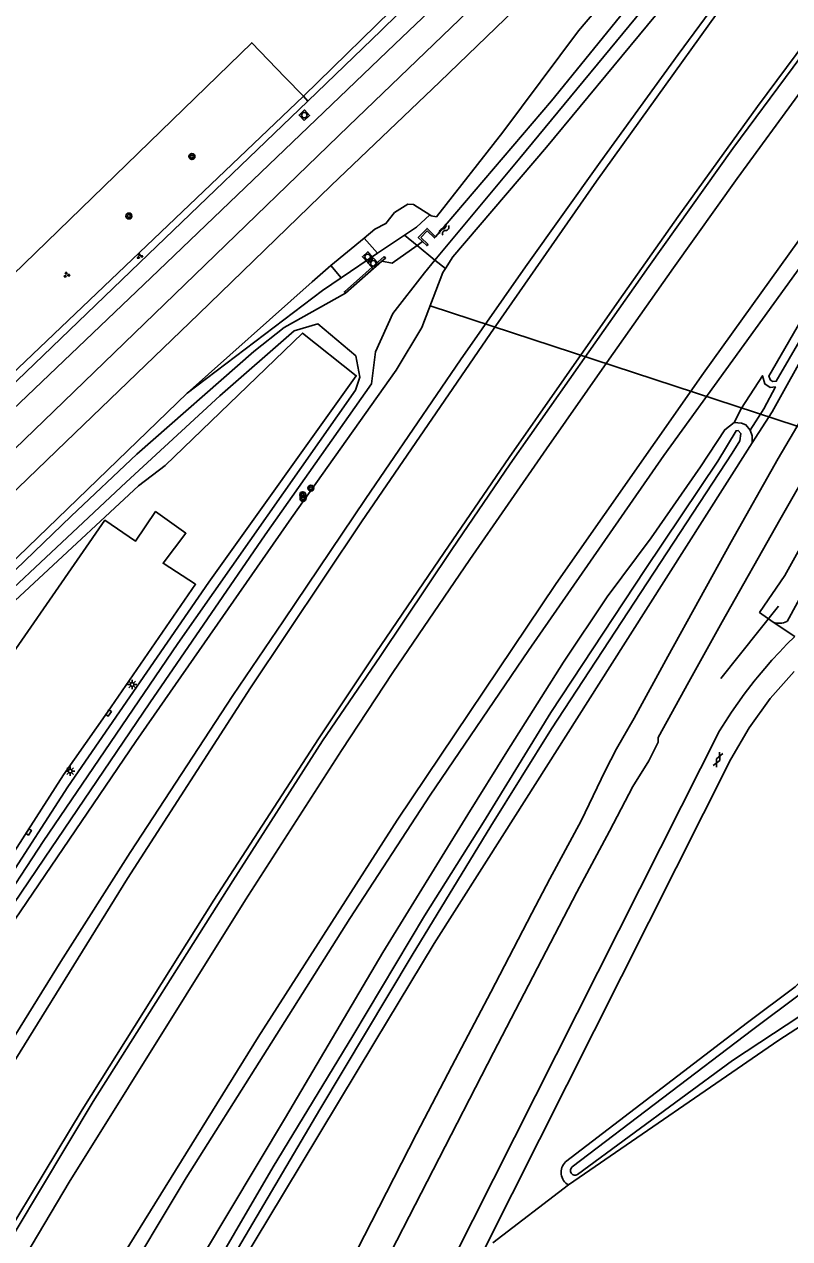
# Model space of a CAD drawing. Extents: x 137999 to 141000, y 397500 to 400501.
# Drawn here: x 138343.7 to 138446.7, y 398733.9 to 398897.3 of the extents above; entities that cross this region are included whole.
import ezdxf

# ---------------------------------------------------------------- set-up
doc = ezdxf.new("R2010")
doc.units = 0
for name, color, linetype in [('gg-afsc-erfafscheiding', 7, 'Continuous'), ('gg-knt-BGT kruinlijn', 7, 'Continuous'), ('gg-knt-bronhoudergrens', 7, 'Continuous'), ('gg-knt-verharding', 7, 'Continuous'), ('gg-kntw-bovenkant insteek waterloop', 7, 'Continuous'), ('gg-kwrk-duiker nz buis', 7, 'Continuous'), ('gg-kwrk-uitstroombak niveau min 01', 7, 'Continuous'), ('gt-grn-groengrens', 7, 'Continuous'), ('gt-symb-boom', 7, 'Continuous'), ('gt-symb-gesloten verharding', 7, 'Continuous'), ('gt-symb-groenvak', 7, 'Continuous'), ('gt-symb-kolk', 7, 'Continuous'), ('gt-symb-lichtmast', 7, 'Continuous'), ('gt-symb-rioolschacht', 7, 'Continuous'), ('gt-symb-watersymbool', 7, 'Continuous'), ('gx-grn-maaiveld', 7, 'Continuous')]:
    doc.layers.add(name, color=color, linetype=linetype)

# ---------------------------------------------------------------- blocks, each defined once
blk = doc.blocks.new('gt0-GESVH1')
at = {"layer": 'gt-symb-gesloten verharding'}
for p, q in [((-0.99, -0.26), (0.01, 0.24)), ((0.01, -0.26), (-0.99, 0.24)), ((0.01, 0.24), (1.01, -0.26)), ((1.01, 0.24), (0.01, -0.26))]:
    blk.add_line(p, q, dxfattribs=at)
blk = doc.blocks.new('gt0-GRVAK')
at = {"layer": 'gt-symb-groenvak'}
for p, q in [((-0.11, 0.19), (-0.23, 0.24)), ((-0.18, 0.15), (0.09, 0.15)), ((-0.09, 0.21), (-0.16, 0.32)), ((-0.05, 0.21), (-0.05, 0.39)), ((0, 0.21), (0.06, 0.32)), ((0.02, 0.19), (0.13, 0.24)), ((0.26, -0.05), (0.2, 0.06)), ((0.31, -0.05), (0.31, 0.13)), ((0.35, -0.05), (0.41, 0.06)), ((-0.24, -0.23), (-0.36, -0.18)), ((-0.32, -0.26), (-0.05, -0.26)), ((-0.23, -0.21), (-0.29, -0.09)), ((-0.18, -0.2), (-0.18, -0.02)), ((-0.14, -0.21), (-0.07, -0.09)), ((-0.12, -0.23), (0, -0.18)), ((0.24, -0.07), (0.12, -0.02)), ((0.17, -0.11), (0.44, -0.11)), ((0.37, -0.07), (0.49, -0.02))]:
    blk.add_line(p, q, dxfattribs=at)
blk = doc.blocks.new('gt0-BOOM')
at = {"layer": 'gt-symb-boom'}
for radius in [0.4, 0.2]:
    blk.add_circle((0, 0), radius, dxfattribs=at)
blk = doc.blocks.new('gt0-RS')
at = {"layer": 'gt-symb-rioolschacht'}
blk.add_lwpolyline([(-0.5, -0.5), (0.5, -0.5), (0.5, 0.5), (-0.5, 0.5)], close=True, dxfattribs=at)
blk.add_circle((0, 0), 0.375, dxfattribs=at)
blk = doc.blocks.new('gt0-WA')
at = {"layer": 'gt-symb-watersymbool'}
for centre, start, end in [((-0.32, 0.02), 28.0725, 151.9275), ((0.43, 0.42), 208.0725, 331.9275), ((-0.32, -0.43), 28.0725, 151.9275), ((0.43, -0.03), 208.0725, 331.9275)]:
    blk.add_arc(centre, 0.425, start, end, dxfattribs=at)
blk = doc.blocks.new('gt0-KOLK')
at = {"layer": 'gt-symb-kolk'}
blk.add_lwpolyline([(0, 0), (0.37, 0), (0.37, 0.4), (-0.38, 0.4), (-0.38, 0), (0, 0)], dxfattribs=at)
blk = doc.blocks.new('gt0-LMAST')
at = {"layer": 'gt-symb-lichtmast'}
for p, q in [((-0.18, 0.17), (-0.45, 0.44)), ((0, 0.25), (0, 0.62)), ((0.17, 0.17), (0.44, 0.44)), ((-0.25, 0), (-0.63, 0)), ((-0.18, -0.18), (-0.45, -0.45)), ((0, -0.25), (0, -0.63)), ((0.44, -0.45), (0.17, -0.18)), ((0.25, 0), (0.62, 0))]:
    blk.add_line(p, q, dxfattribs=at)
blk.add_circle((0, 0), 0.25, dxfattribs=at)

msp = doc.modelspace()

# ---------------------------------------------------------------- linework, layer by layer
at = {"layer": 'gg-afsc-erfafscheiding'}
for p, q in [((138411.26, 398916.91), (138381.29, 398887.62)), ((138381.29, 398887.62), (138378.79, 398890.21))]:
    msp.add_line(p, q, dxfattribs=at)
msp.add_lwpolyline([(138378.79, 398890.21), (138374.35, 398894.82), (138332.98, 398854.67)], dxfattribs=at)
at = {"layer": 'gg-knt-BGT kruinlijn'}
for p, q in [((138431.71, 398893.26), (138441.84, 398907.05)), ((138421.21, 398878.76), (138431.71, 398893.26)), ((138411.17, 398864.67), (138421.21, 398878.76)), ((138402.45, 398852.17), (138411.17, 398864.67)), ((138389.68, 398833.52), (138402.45, 398852.17)), ((138378.62, 398817.06), (138389.68, 398833.52)), ((138371.8, 398807.03), (138378.62, 398817.06)), ((138358, 398785.89), (138371.8, 398807.03)), ((138348.65, 398771.23), (138358, 398785.89)), ((138339.69, 398756.8), (138348.65, 398771.23))]:
    msp.add_line(p, q, dxfattribs=at)
at = {"layer": 'gg-knt-bronhoudergrens'}
for p, q in [((138389.47, 398868.55), (138384.97, 398864.85)), ((138447.41, 398814.95), (138444.52, 398816.88))]:
    msp.add_line(p, q, dxfattribs=at)
for points in [[(138398.3, 398871.68), (138396.09, 398873.05), (138395.34, 398873.11), (138393.57, 398871.98), (138392.41, 398870.49), (138390.92, 398869.74), (138389.47, 398868.55)], [(138365.64, 398847.7), (138382.47, 398862.65), (138384.97, 398864.85)]]:
    msp.add_lwpolyline(points, dxfattribs=at)
at = {"layer": 'gg-knt-verharding'}
for p, q in [((138389.47, 398868.55), (138391.27, 398866.51)), ((138384.97, 398864.85), (138386.4, 398863.22))]:
    msp.add_line(p, q, dxfattribs=at)
for points in [[(138411.57, 398915.95), (138391.77, 398896.47), (138381.9, 398886.99)], [(138381.9, 398886.99), (138360.4, 398866.35), (138340.37, 398847.11)], [(138294.91, 398712.14), (138309.82, 398737.4), (138322.02, 398754.46), (138333.13, 398771.61), (138349.03, 398796.35), (138354.92, 398804.77), (138366.8, 398821.99), (138362.41, 398824.8), (138365.5, 398828.83), (138361.4, 398831.75), (138358.7, 398827.76), (138354.59, 398830.6), (138336.71, 398804.86), (138309.38, 398762.58), (138313.51, 398759.89), (138312.81, 398758.79), (138293.41, 398771.27), (138265.17, 398744.62)]]:
    msp.add_lwpolyline(points, dxfattribs=at)
at = {"layer": 'gg-kntw-bovenkant insteek waterloop'}
for p, q in [((138398.3, 398871.68), (138396.52, 398870.04)), ((138391.27, 398866.51), (138386.4, 398863.22)), ((138386.4, 398863.22), (138383.87, 398861.51)), ((138365.64, 398847.7), (138383.87, 398861.51))]:
    msp.add_line(p, q, dxfattribs=at)
for points in [[(138399.2, 398871.42), (138398.49, 398871.56), (138398.3, 398871.68)], [(138359.1, 398835.24), (138362.68, 398837.97), (138381.18, 398855.78), (138388.4, 398850.03), (138368.58, 398822.26)], [(138260.79, 398746.13), (138261.46, 398746.92), (138275.1, 398760.78), (138290.47, 398775.75), (138324.51, 398808.14), (138340.12, 398823.08), (138365.64, 398847.7)], [(138444.52, 398816.88), (138442.67, 398818.18), (138446.06, 398823.16), (138453.6, 398836.7)], [(138298.71, 398777.46), (138332.25, 398810.3), (138359.1, 398835.24)], [(138456.41, 398835.69), (138455.87, 398834.38), (138446.37, 398816.98)], [(138289.97, 398700.16), (138299.22, 398716.7), (138349.58, 398794.74), (138368.58, 398822.26)]]:
    msp.add_lwpolyline(points, dxfattribs=at)
msp.add_arc((138445.32, 398818.92), 2.2, 248.3692, 298.2512, dxfattribs=at)
at = {"layer": 'gg-kwrk-duiker nz buis'}
for p, q in [((138398.36, 398859.43), (138468.99, 398836.26)), ((138437.46, 398809.32), (138445.22, 398819.03))]:
    msp.add_line(p, q, dxfattribs=at)
at = {"layer": 'gg-kwrk-uitstroombak niveau min 01'}
msp.add_line((138391.87, 398865.44), (138386.97, 398861.13), dxfattribs=at)
for points in [[(138399.09, 398868.74), (138397.95, 398869.85), (138396.76, 398868.64), (138397.33, 398868.08)], [(138397.1, 398868.65), (138397.95, 398869.52), (138398.92, 398868.57), (138399.09, 398868.74)], [(138397.33, 398868.08), (138397.9, 398867.53), (138398.07, 398867.7), (138397.1, 398868.65)], [(138386.97, 398861.13), (138386.81, 398861.32), (138392.18, 398866.05)], [(138392.18, 398866.05), (138392.35, 398865.86), (138391.87, 398865.44)]]:
    msp.add_lwpolyline(points, dxfattribs=at)
at = {"layer": 'gt-grn-groengrens'}
for q in [(138339.6, 398847.9), (138381.9, 398886.99)]:
    msp.add_line((138381.29, 398887.62), q, dxfattribs=at)
at = {"layer": 'gx-grn-maaiveld'}
for p, q in [((138394.88, 398868.93), (138396.52, 398870.04)), ((138394.88, 398868.93), (138391.27, 398866.51)), ((138396.59, 398867.55), (138394.88, 398868.93)), ((138396.59, 398867.55), (138397.33, 398868.08)), ((138396.59, 398867.55), (138399, 398865.59)), ((138400.42, 398864.45), (138399, 398865.59)), ((138405.7, 398732.67), (138438.82, 398798.45)), ((138406.77, 398733.37), (138416.97, 398741.16))]:
    msp.add_line(p, q, dxfattribs=at)
for points in [[(138334.53, 398832.59), (138347.74, 398845.28), (138366.67, 398863.62), (138387.38, 398883.59), (138411.49, 398906.85), (138423.77, 398918.74), (138452.89, 398946.11), (138471.75, 398963.02), (138484.51, 398974.61), (138495.45, 398984.77)], [(138499.41, 398982.66), (138489.92, 398973.85), (138478.64, 398963.66), (138469.4, 398955.25), (138460.33, 398947.22), (138453.63, 398941.07), (138444.67, 398932.82), (138432.98, 398921.77), (138417.26, 398906.59), (138399.64, 398889.59), (138385.05, 398875.64), (138367.17, 398858.32), (138349.33, 398841.16), (138333.87, 398826.24), (138316.88, 398810.07), (138304.82, 398798.46), (138292.22, 398786.3), (138279.23, 398773.8), (138267.43, 398762.44), (138257.96, 398753.35), (138247.34, 398743.36), (138238.39, 398734.96), (138228.54, 398725.85), (138219.7, 398717.86)], [(138501.93, 398981.31), (138473.35, 398946.25), (138454.53, 398922.28), (138436.97, 398898.82), (138420.73, 398876.2), (138406.46, 398855.7), (138389.11, 398830.38), (138374.16, 398808.03), (138357.61, 398782.41), (138337.09, 398749.31), (138322.84, 398725.57), (138306.14, 398696.86), (138294.74, 398676.9)], [(138511.96, 398975.93), (138501.93, 398963.57), (138488.51, 398946.76), (138477.26, 398932.48), (138465.23, 398916.8), (138454.1, 398902.02), (138442.39, 398886.25), (138431.73, 398871.47), (138423.79, 398860.21), (138409, 398839.04), (138400.22, 398826.26), (138391.06, 398812.74), (138383.32, 398801.2), (138369.25, 398779.46), (138351.53, 398751.27), (138335.99, 398725.63), (138320.07, 398698.46), (138305.76, 398673.14), (138304.77, 398671.25)], [(138305.51, 398670.84), (138318.83, 398694.74), (138335.5, 398723.24), (138353.01, 398752.39), (138371.79, 398782.1), (138383.87, 398800.92), (138391.62, 398812.28), (138401.25, 398826.65), (138409.13, 398838.16), (138419.71, 398853.23), (138427.79, 398864.74), (138439.06, 398880.6), (138447.18, 398891.55), (138456.66, 398904.44), (138465.19, 398915.76), (138474.86, 398928.37), (138485.07, 398941.42), (138495.05, 398953.91), (138502.76, 398963.65), (138512.45, 398975.67)], [(138515.33, 398974.12), (138508.14, 398965.28), (138499.1, 398954.3), (138490.91, 398943.97), (138482.68, 398933.64), (138474.18, 398922.64), (138466.42, 398912.51), (138457.95, 398901.32), (138448.31, 398888.42), (138439.64, 398876.56), (138431.08, 398864.56), (138422.11, 398851.79), (138414.01, 398840.2), (138403.68, 398825.33), (138393.35, 398810.12), (138386.42, 398799.63), (138373.52, 398779.54), (138349.79, 398741.53), (138323.85, 398697.93), (138308.01, 398669.51)], [(138510.93, 398938.07), (138503.76, 398927.52), (138497.3, 398917.73), (138491.67, 398908.92), (138485.99, 398899.71), (138478.97, 398888.11), (138471.93, 398876.34), (138464.28, 398863.27), (138454.82, 398847.09), (138445.4, 398830.65), (138437.66, 398816.93), (138433.16, 398808.86)], [(138443.1, 398925.1), (138442.36, 398924.11), (138436.22, 398916.83), (138428.46, 398908.35), (138418.32, 398896.43), (138408.12, 398882.82), (138399.2, 398871.42)], [(138399, 398865.59), (138410.4, 398879.31), (138429.39, 398902.32), (138443.6, 398920.54)], [(138399.09, 398868.74), (138414.7, 398887), (138431.42, 398907.63), (138442.6, 398921.32)], [(138446.37, 398921.18), (138436.66, 398908.2), (138414.02, 398880.8), (138401.4, 398866.03), (138400.42, 398864.45)], [(138319.3, 398663.29), (138320.07, 398664.67), (138327.85, 398678.47), (138336.64, 398694.05), (138345.76, 398709.35), (138356.08, 398726.35), (138365.52, 398742.12), (138375.87, 398758.54), (138387.56, 398776.99), (138398.34, 398793.59), (138411.58, 398813.08), (138429.8, 398839.31), (138439.07, 398852.14), (138454.7, 398873.68), (138468.19, 398892.19), (138480.86, 398907.3), (138470.85, 398892.13), (138470.73, 398890.07), (138463.09, 398877.71), (138454.36, 398863.15), (138444.37, 398845.19), (138441.69, 398841)], [(138407.51, 398907.92), (138393.61, 398894.66), (138361.79, 398864.17), (138331.36, 398835.18)], [(138468.29, 398888.14), (138469.6, 398890.53), (138469.4, 398890.9), (138469.15, 398891.04), (138459.97, 398876.54), (138449.41, 398859.44), (138443.92, 398849.96), (138444.13, 398849.45), (138444.45, 398849.24), (138444.92, 398849.29), (138450.49, 398858.84), (138457.51, 398870.62), (138468.29, 398888.14)], [(138451.9, 398873.72), (138435.15, 398850.39), (138415.32, 398822.07), (138393.91, 398790.23), (138375.21, 398761.05), (138352.4, 398724.24), (138332.47, 398690.3), (138317.92, 398664.05)], [(138396.59, 398867.55), (138393.26, 398865.16), (138391.87, 398865.44)], [(138400.42, 398864.45), (138400.08, 398863.9), (138397.24, 398856.51), (138393.8, 398850.77), (138379.71, 398830.9), (138358.77, 398800.81), (138337.55, 398769.67), (138319.81, 398742.82), (138303.61, 398717.01), (138290.52, 398694.71), (138283.71, 398682.79)], [(138399, 398865.59), (138397.59, 398863.89), (138393.33, 398858.4), (138391.02, 398853.24), (138390.47, 398848.93), (138376.15, 398828.61), (138360.63, 398806.03), (138346.45, 398785.14), (138329.75, 398760.45), (138317.66, 398742), (138307.1, 398725.09)], [(138305.83, 398724.64), (138322.82, 398751.75), (138332.86, 398766.92), (138346.28, 398787.38), (138364.41, 398813.99), (138388.32, 398848.08), (138388.91, 398849.83), (138388.37, 398852.69), (138383.25, 398857.02), (138380.05, 398856.09), (138370.05, 398847.32), (138357.45, 398835.73), (138330.73, 398810.67), (138298.44, 398779.65), (138270.05, 398752.32), (138258.87, 398740.84), (138257.54, 398741.87), (138292.39, 398775.6), (138330.11, 398811.96), (138350.04, 398831.13), (138358.88, 398839.46), (138374.62, 398853.29), (138378.7, 398856.53), (138386.97, 398861.13)], [(138430.35, 398812.25), (138438.85, 398827.69), (138445.2, 398838.89), (138454.46, 398854.65)], [(138439.27, 398843.72), (138440.23, 398845.66), (138443.06, 398850.04), (138443.37, 398848.93), (138444.09, 398848.47), (138444.81, 398848.52), (138443.26, 398845.59), (138441.43, 398842.73)], [(138439.27, 398843.72), (138438, 398842.77), (138434.72, 398837.78), (138428.08, 398828.23), (138422.19, 398820.3), (138416.31, 398811.51), (138408.65, 398799.42), (138403.44, 398791.01), (138391.97, 398772.45), (138378.89, 398750.22), (138363.9, 398725.22), (138349.75, 398700.81), (138336.18, 398675.93), (138327.35, 398658.88)], [(138439.27, 398843.72), (138440.24, 398843.64), (138440.85, 398843.41), (138441.43, 398842.73)], [(138370.48, 398729.25), (138383.53, 398751.32), (138395.95, 398772.08), (138406.53, 398789.45), (138414.66, 398802.52), (138426.68, 398820.85), (138438.99, 398839.6), (138440, 398841.27), (138440.14, 398842.28), (138439.8, 398842.65), (138439.52, 398842.62), (138437.08, 398838.56), (138427.28, 398823.95), (138414.59, 398804.72), (138405.54, 398789.95), (138397.58, 398777.36), (138387.96, 398761.21), (138377.24, 398743.59), (138366.84, 398725.74)], [(138441.43, 398842.73), (138441.69, 398841.96), (138441.69, 398841)], [(138441.69, 398841), (138437.99, 398835.22), (138422.53, 398810.86)], [(138437.29, 398802.27), (138438.08, 398803.52), (138438.89, 398804.76), (138439.73, 398805.97), (138440.6, 398807.17), (138441.5, 398808.35), (138441.96, 398808.93), (138442.42, 398809.5), (138443.37, 398810.64), (138444.34, 398811.75), (138445.34, 398812.84), (138446.36, 398813.91), (138447.41, 398814.95)], [(138346.77, 398644.76), (138353.12, 398659.17), (138358.05, 398669.98), (138363.67, 398682.06), (138368.89, 398693.01), (138374.63, 398704.78), (138379.82, 398715.2), (138385.62, 398726.74), (138391.43, 398738.15), (138396.53, 398748.06), (138401.25, 398757.15), (138406.5, 398767.12), (138412.02, 398777.73), (138414.46, 398782.33), (138418.69, 398790.14), (138421.91, 398796.9), (138423.41, 398799.82), (138425.81, 398803.95), (138430.35, 398812.25)], [(138422.53, 398810.86), (138408.37, 398788.52), (138398.89, 398773.66), (138390.93, 398760.42), (138378.61, 398740.03), (138367.47, 398721.49), (138358.35, 398705.15), (138348.86, 398688.16), (138339.71, 398671.78), (138331.61, 398656.54)], [(138433.16, 398808.86), (138429.01, 398801.35), (138429.04, 398800.75), (138427.78, 398798.23), (138425.63, 398794.77), (138422.47, 398788.75), (138418.09, 398780.54), (138406.86, 398758.99), (138390.63, 398727.41), (138375.48, 398697.19), (138362.58, 398670.01), (138351.6, 398645.59)], [(138438.82, 398798.45), (138441.26, 398802.65), (138444.1, 398806.59), (138447.31, 398810.23)], [(138359.58, 398643.38), (138364.86, 398656.24), (138366.34, 398659.84), (138378.82, 398686.25), (138432.19, 398792.14), (138437.29, 398802.27)], [(138416.57, 398744.27), (138441.07, 398763.04), (138447.46, 398767.81), (138449.01, 398769.4)], [(138417.47, 398743.6), (138441.78, 398762.09), (138448.17, 398766.86), (138450.12, 398768.84)], [(138451.75, 398766.3), (138439.02, 398757.92), (138418.19, 398742.57)], [(138450.72, 398764.18), (138445.27, 398760.66), (138416.97, 398741.16)]]:
    msp.add_lwpolyline(points, dxfattribs=at)
for centre, radius, start, end in [((138417.91, 398742.86), 1.94, 133.6401, 241.2305), ((138417.86, 398743.1), 0.627, 128.0684, 301.5708)]:
    msp.add_arc(centre, radius, start, end, dxfattribs=at)

# ---------------------------------------------------------------- block references
at = {"layer": 'gt-symb-boom'}
for p in [(138366.3, 398879.52), (138357.82, 398871.52), (138382.31, 398834.9), (138381.21, 398834.02), (138381.25, 398833.54)]:
    msp.add_blockref('gt0-BOOM', p, dxfattribs=at)
at = {"layer": 'gt-symb-gesloten verharding', "rotation": 64.79277878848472}
msp.add_blockref('gt0-GESVH1', (138437.09, 398798.39), dxfattribs=at)
at = {"layer": 'gt-symb-groenvak'}
for p in [(138359.27, 398866.12), (138349.41, 398863.6)]:
    msp.add_blockref('gt0-GRVAK', p, dxfattribs=at)
at = {"layer": 'gt-symb-kolk'}
for p, rotation in [((138354.92, 398804.77), -124.97793222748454), ((138344.16, 398788.76), -122.75243944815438)]:
    msp.add_blockref('gt0-KOLK', p, dxfattribs=dict(at, rotation=rotation))
at = {"layer": 'gt-symb-lichtmast'}
for p in [(138358.25, 398808.48), (138349.92, 398796.84)]:
    msp.add_blockref('gt0-LMAST', p, dxfattribs=at)
at = {"layer": 'gt-symb-rioolschacht'}
for p, rotation in [((138381.42, 398885.08), 42.86538706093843), ((138389.95, 398866), 132.53969681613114), ((138390.7, 398865.14), 132.53969681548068)]:
    msp.add_blockref('gt0-RS', p, dxfattribs=dict(at, rotation=rotation))
at = {"layer": 'gt-symb-watersymbool', "rotation": 59.99927221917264}
msp.add_blockref('gt0-WA', (138400.21, 398869.64), dxfattribs=at)

doc.saveas('drawing.dxf')
